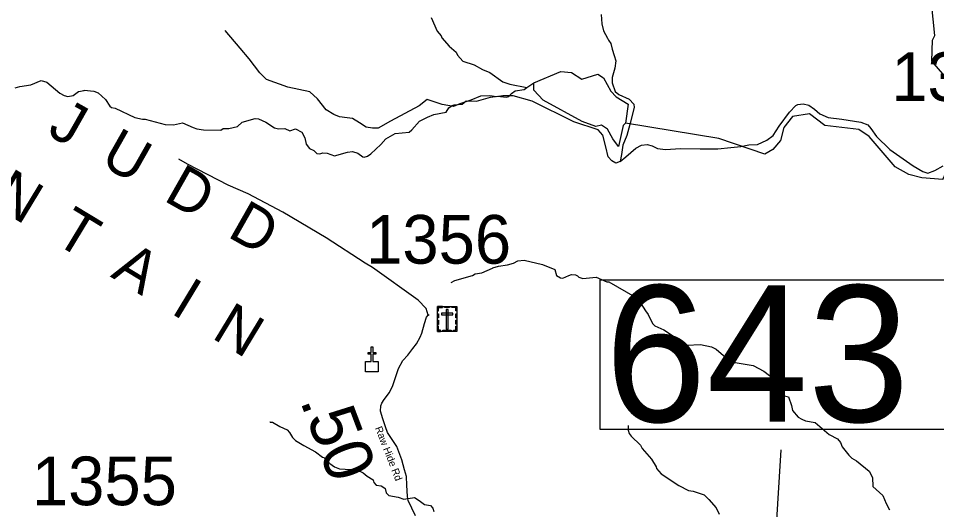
# Model space of a CAD drawing. Extents: x 1248224 to 1454986, y 825081 to 985870.
# Drawn here: x 1302167 to 1311587, y 923364 to 928409 of the extents above; entities that cross this region are included whole.
import ezdxf

# ---------------------------------------------------------------- set-up
doc = ezdxf.new("R2010")
doc.units = 0
for name, color, linetype in [('Exist Cultural Cemetery CELL', 7, 'Continuous'), ('Exist Cultural Church CELL', 7, 'Continuous'), ('Exist Geographical Mountain Summit Label', 7, 'Continuous'), ('Exist Hydrographic Creek Single Shore', 7, 'Continuous'), ('Exist Hydrographic Misc Water Feature', 7, 'Continuous'), ('Exist Road Non-System Type 51', 7, 'Continuous'), ('Exist Road Secondary Mileage Hundredths English Label', 7, 'Continuous'), ('Exist Road Secondary Structure Standard Bridge Number Label', 7, 'Continuous'), ('Exist Road Secondary Type 41 Attributed', 7, 'Continuous'), ('Exist Road Secondary Type 51 Label', 7, 'Continuous'), ('Exist Road Secondary Type 51 Number Label', 7, 'Continuous')]:
    doc.layers.add(name, color=color, linetype=linetype)

msp = doc.modelspace()

# ---------------------------------------------------------------- linework, layer by layer
at = {"layer": 'Exist Cultural Cemetery CELL'}
for points in [[(1306465.7, 925449.2), (1306664.8, 925449.2), (1306664.8, 925194.6), (1306465.7, 925194.6)], [(1306465.7, 925405.9), (1306477.1, 925405.9), (1306477.1, 925438.1), (1306517.6, 925438.1), (1306517.6, 925449.2), (1306465.7, 925449.2)], [(1306465.7, 925331.7), (1306465.7, 925375), (1306477.1, 925375), (1306477.1, 925331.7)], [(1306506.5, 925381.1), (1306506.5, 925362.5), (1306624.3, 925362.5), (1306624.3, 925381.1)], [(1306539.8, 925449.2), (1306591.6, 925449.2), (1306591.6, 925437.8), (1306539.8, 925437.8)], [(1306574.7, 925419.9), (1306556.1, 925419.9), (1306556.1, 925217.1), (1306574.7, 925217.1)], [(1306664.9, 925405.8), (1306653.5, 925405.8), (1306653.5, 925438), (1306613, 925438), (1306613, 925449.1), (1306664.9, 925449.1)], [(1306653.5, 925332.7), (1306653.5, 925376.1), (1306664.9, 925376.1), (1306664.9, 925332.7)], [(1306465.7, 925264.5), (1306465.7, 925307.8), (1306477.1, 925307.8), (1306477.1, 925264.5)], [(1306653.4, 925266.8), (1306653.4, 925310.1), (1306664.8, 925310.1), (1306664.8, 925266.8)], [(1306498.8, 925194.6), (1306498.8, 925206.1), (1306476.8, 925206.1), (1306476.8, 925246.5), (1306465.7, 925246.5), (1306465.7, 925194.6)], [(1306523.2, 925206), (1306608, 925206), (1306608, 925194.6), (1306523.2, 925194.6)], [(1306631.7, 925194.6), (1306631.7, 925206), (1306653.7, 925206), (1306653.7, 925246.5), (1306664.8, 925246.5), (1306664.8, 925194.6)]]:
    msp.add_lwpolyline(points, close=True, dxfattribs=at)
at = {"layer": 'Exist Cultural Church CELL'}
msp.add_lwpolyline([(1305729.1, 924884.3), (1305786.1, 924884.4), (1305786.1, 924960.5), (1305754.1, 924960.5), (1305754.1, 924976.5), (1305786.1, 924976.5), (1305786.1, 925036.7), (1305802.1, 925036.7), (1305802.1, 924976.5), (1305834.1, 924976.5), (1305834.1, 924960.5), (1305802.1, 924960.5), (1305802.1, 924884.4), (1305859.7, 924884.3), (1305859.7, 924777.8), (1305729.1, 924777.8)], close=True, dxfattribs=at)
at = {"layer": 'Exist Hydrographic Creek Single Shore'}
msp.add_lwpolyline([(1311652.5, 926755.1), (1311801.4, 927087), (1311939.4, 927258.2), (1311943.4, 927425.7), (1311879.5, 927574.6), (1311538.4, 927968.8), (1311543.4, 928185.4), (1311569.4, 928234.2), (1311536.4, 928569.7), (1311521.4, 928635.7), (1311391.4, 928795.8), (1310883.9, 929168.5), (1310804.4, 929368.9), (1310552.4, 929659.6), (1310254.3, 930115.3), (1310215.4, 930234.4), (1310210.3, 930365.8), (1310163.4, 930517.7), (1310042.3, 930677.7), (1310027.3, 930737)], dxfattribs=at)
at = {"layer": 'Exist Hydrographic Misc Water Feature'}
for points in [[(1306401.1, 928416.3), (1306464, 928278.8), (1306503, 928230.4), (1306510.5, 928209.7), (1306586.4, 928123.7), (1306657.2, 928062.4), (1306672.4, 928030), (1306727, 927968.2), (1306842.2, 927932.3), (1306927, 927882.2), (1307002.5, 927851.9), (1307136.3, 927757.3), (1307207.8, 927732.9), (1307383.2, 927697.4)], [(1308396.3, 927332.6), (1308371.3, 927306.8), (1308324.4, 927091.1), (1308264.6, 927171.9), (1308209.2, 927270.7), (1308150, 927310.2), (1308090.7, 927298.4), (1307952.4, 927349.8), (1307551.3, 927569.4), (1307454.3, 927670), (1307455.2, 927745.3), (1307733.3, 927864.6), (1307842.3, 927852.6), (1307948.3, 927784.8), (1308110.5, 927836.1), (1308169.7, 927796.5), (1308246.3, 927660.5), (1308300.1, 927602.8), (1308422.6, 927527.7), (1308396.3, 927332.6)], [(1302133.3, 927695.1), (1302181.7, 927710.5), (1302294.1, 927725.5), (1302399.3, 927769.4), (1302458.9, 927751.8), (1302592.4, 927640.7), (1302635.8, 927615.3), (1302675.7, 927606.3), (1302728, 927615.1), (1302784.9, 927658.3), (1302841.3, 927668.6), (1302843.3, 927672.6), (1302941.1, 927660.8), (1302984.8, 927643.6), (1303059.2, 927574), (1303105.7, 927508.2), (1303123.3, 927492.3), (1303159.2, 927487.4), (1303361.2, 927392.2), (1303440.8, 927374.3), (1303468.8, 927373.6), (1303671.7, 927319.5), (1303759.7, 927316.9), (1303852.2, 927337.2), (1303959.1, 927286.7), (1303998.9, 927273.6), (1304066.7, 927264), (1304242.8, 927262.1), (1304267.1, 927277.3), (1304327.2, 927277.7), (1304415.8, 927299.7), (1304462.8, 927343.1), (1304597.8, 927381.4), (1304629.7, 927376.7), (1304705, 927343.2), (1304795.7, 927283.1), (1304835.4, 927274.1), (1304899.6, 927276.9), (1304951, 927255.3), (1305011.5, 927273.8), (1305074.8, 927238.9), (1305107.5, 927181.6), (1305118, 927117.4), (1305153, 927072.3), (1305196.6, 927051.8), (1305229.8, 927020.7), (1305259.9, 927017.7), (1305292, 927029.4), (1305336, 927024.3), (1305411.5, 926996.5), (1305544.4, 927033.4), (1305596.5, 927040.5), (1305648.3, 927024.6), (1305699.5, 926987.5), (1305715.4, 926983.1), (1305747.6, 926994.8), (1305784.2, 927017.9), (1305886.4, 927113.4), (1305935.9, 927172.4), (1306031.2, 927224.7), (1306175.6, 927240.7), (1306204.2, 927264.7), (1306282.3, 927352.6), (1306363.3, 927394.5), (1306428, 927421), (1306554.7, 927444), (1306583.7, 927489.3), (1306616.3, 927512.5), (1306636.6, 927520.3), (1306720.7, 927526.8), (1306761.4, 927561.3), (1306865.4, 927556.7), (1307010.7, 927599.8), (1307086.9, 927609.8), (1307170.7, 927599.8), (1307198.8, 927607.5), (1307225.6, 927636.5), (1307262.3, 927663.7), (1307354.7, 927678.2), (1307383.2, 927697.4)], [(1307383.2, 927697.4), (1307455.2, 927745.3)], [(1311652.5, 926755.1), (1311435.4, 926769.4), (1311303.4, 926804.9), (1311163.4, 926883.2), (1310895.4, 927197.1), (1310788.4, 927268.2), (1310439.4, 927308.1), (1310283.3, 927429.4), (1310107.4, 927400), (1310021.4, 927286.8), (1309985.4, 927152.9), (1309908.4, 927062.6), (1309823.4, 927015.1), (1309352.4, 927175.5), (1308396.3, 927332.6)], [(1306608.1, 925695.6), (1306644.5, 925715.4), (1306825.9, 925769.2), (1306854.2, 925784.2), (1306920.6, 925796.8), (1307031.7, 925842.2), (1307033.9, 925846.2), (1307092.3, 925864.8), (1307184.7, 925876.9), (1307247.1, 925895.3), (1307291.7, 925918.2), (1307356, 925926.8), (1307543, 925882), (1307671.9, 925829.4), (1307686.4, 925769.1), (1307729.9, 925743.7), (1307753.9, 925739.1), (1307814.6, 925769.8), (1307842.8, 925777.5), (1307882.7, 925774.2), (1307902.6, 925765.6), (1307918.3, 925749.7), (1307957.9, 925736.6), (1308094.4, 925749.5), (1308205.4, 925704.6), (1308225.4, 925704.2), (1308492, 925547.9), (1308527.4, 925519.2), (1308600.8, 925405.3), (1308627.9, 925368.6), (1308671.7, 925275.9), (1308695.2, 925250.7), (1308790.2, 925208.6), (1308920.3, 925123.9), (1308975.8, 925098.2), (1309024.8, 925053), (1309165.1, 925059.9), (1309276.6, 925037.2), (1309324, 925012.5), (1309402.5, 924946), (1309462.1, 924922.7), (1309521, 924873.8), (1309704.5, 924845.6), (1309813.1, 924784.3), (1309872.2, 924742.9), (1309934.6, 924673.5), (1309950, 924645.3), (1309997.1, 924604.2), (1309994.9, 924600.1), (1310013.5, 924535.7), (1310069.1, 924522.3), (1310099.1, 924433.9), (1310110, 924381.1), (1310168.4, 924311.8), (1310203.9, 924291.4), (1310241.6, 924275.9), (1310341.2, 924258.3), (1310486.4, 924134.7), (1310569.5, 924090.4), (1310600.6, 924053.6), (1310617.7, 924009), (1310687.7, 923923.9), (1310719, 923891.2), (1310766.3, 923865.7), (1310894, 923758.9), (1310928.6, 923694.2), (1310934.4, 923601.3), (1311034.2, 923507.4), (1311068.4, 923426.3), (1311102.9, 923361.6)], [(1304745.5, 924267.9), (1304749.4, 924262.1), (1304773.4, 924263.2), (1304848.4, 924217.5), (1304925.7, 924182.2), (1304949.1, 924157.1), (1304979.9, 924104.8), (1305011.1, 924072.2), (1305094, 924022.1), (1305216.6, 923957.3), (1305285.4, 923903.3), (1305301.4, 923898.9), (1305363.9, 923837.7), (1305411.2, 923804), (1305462.8, 923783.3), (1305638.6, 923773.1), (1305704, 923743.1), (1305745.1, 923706.2), (1305806.3, 923668.9), (1305813.6, 923640.8), (1305837.2, 923616.6), (1305889.1, 923608.9), (1305916.6, 923592.8), (1305928.3, 923580.3), (1305939.4, 923535.7), (1305966.7, 923507.3), (1306062.4, 923493), (1306121.9, 923471.3), (1306230.4, 923487.2), (1306277.7, 923458.4), (1306332.8, 923417.1), (1306394.6, 923407.5), (1306418, 923378.4), (1306429.3, 923346.1)], [(1308423.1, 924226.2), (1308422.1, 924178.6), (1308433.3, 924146.4), (1308452.6, 924118.1), (1308548.6, 924027.5), (1308567.8, 923991), (1308661.3, 923880.8), (1308709.4, 923803.6), (1308713.1, 923787.9), (1308759.8, 923730.3), (1308941.2, 923611.8), (1309042.1, 923561.3), (1309089.9, 923553), (1309201.2, 923516.3), (1309252.1, 923466.8), (1309326.1, 923380.8), (1309356.6, 923316.2)]]:
    msp.add_lwpolyline(points, dxfattribs=at)
at = {"layer": 'Exist Road Non-System Type 51'}
for points in [[(1308147.6, 928446.8), (1308153.1, 928353.3), (1308169.6, 928279), (1308209.9, 928203.9), (1308219.7, 928184.2), (1308244.4, 928149.6), (1308260.3, 928091.9), (1308279.6, 928025.9), (1308296.1, 927970.9), (1308287.8, 927896.6), (1308257.6, 927803), (1308260.3, 927745.2), (1308290.6, 927657.2), (1308326.3, 927626.9), (1308433, 927578.7), (1308479.7, 927529.2), (1308485.2, 927493.5), (1308441.2, 927317.4), (1308408.2, 927207.3), (1308369.7, 927105.5), (1308353.2, 927012), (1308341.2, 926937.8)], [(1308341.2, 926937.8), (1308296.2, 926921.8), (1308256.8, 926946.5), (1308217.3, 926986.1), (1308192.6, 927089.8), (1308163, 927208.4), (1308113.6, 927262.7), (1307866.8, 927346.7), (1307437.3, 927559.2), (1307244.8, 927613.5), (1307136.2, 927613.5), (1307072.1, 927603.6), (1307003, 927613.5), (1306909.2, 927608.6), (1306810.4, 927569), (1306696.9, 927529.5), (1306632.7, 927504.8), (1306514.3, 927524.6), (1306410.6, 927559.2), (1306361.3, 927574), (1306277.3, 927509.8), (1305986.1, 927351.7), (1305857.8, 927282.5), (1305798.5, 927282.5), (1305734.4, 927292.4), (1305665.2, 927336.8), (1305596.1, 927381.3), (1305541.8, 927386.2), (1305462.9, 927396.1), (1305403.6, 927420.8), (1305324.6, 927470.2), (1305235.8, 927583.9), (1305156.8, 927653), (1304929.8, 927702.4), (1304712.6, 927781.5), (1304643.5, 927850.7), (1304534.9, 927993.9), (1304441.1, 928102.6), (1304288, 928285.4)], [(1308341.2, 926937.8), (1308398.9, 926987.3), (1308500.6, 927075.3), (1308558.4, 927105.6), (1308617.7, 927114.1), (1308669.9, 927100.4), (1308722.2, 927072.9), (1308807.4, 927061.8), (1308961.3, 927072.9), (1309162, 927070.1), (1309343.5, 927070.1), (1309475.5, 927083.9), (1309577.2, 927092.1), (1309659.7, 927111.4), (1309750.4, 927114.1), (1309846.6, 927158.1), (1309908.8, 927204.9), (1309972.1, 927301.2), (1310076.5, 927444.3), (1310142.5, 927513), (1310164.5, 927524.1), (1310219.5, 927529.6), (1310277.2, 927518.6), (1310335, 927474.5), (1310390, 927427.8), (1310475.2, 927389.2), (1310615.4, 927372.7), (1310810.6, 927342.5), (1310881, 927315.2), (1310911.2, 927276.7), (1310969, 927194.1), (1311106.4, 927062.1), (1311345.6, 926894.3), (1311446.6, 926837), (1311496.1, 926820.4), (1311570.3, 926848), (1311652.8, 926894.7)], [(1306372.8, 925361.1), (1306351.4, 925429.8), (1306267.5, 925513.7), (1305798.5, 925849.7), (1305724.5, 925894.2), (1305324.6, 926156), (1304880.4, 926417.9), (1304525, 926605.6), (1304317.7, 926694.6), (1303903, 926911.9), (1303814.2, 926961.3)]]:
    msp.add_lwpolyline(points, dxfattribs=at)
at = {"layer": 'Exist Road Secondary Structure Standard Bridge Number Label'}
msp.add_line((1309756.7, 920134.8), (1309992.7, 923977.4), dxfattribs=at)
msp.add_lwpolyline([(1308134.7, 925723.1), (1311850.6, 925723.1), (1311850.6, 924186.7), (1308134.7, 924186.7)], close=True, dxfattribs=at)
at = {"layer": 'Exist Road Secondary Type 41 Attributed'}
msp.add_lwpolyline([(1306239.7, 923298.7), (1306166.7, 923456.1), (1306159, 923498.8), (1306152.5, 923614), (1306147.7, 923703.3), (1306129.8, 923773), (1306102.3, 923875.2), (1306048.8, 924011.5), (1305955.1, 924154.8), (1305932.4, 924214.8), (1305906.5, 924296), (1305883.8, 924375.4), (1305885.4, 924429), (1305895.2, 924458.2), (1305921.1, 924495.5), (1305973, 924566.9), (1306008.2, 924640.2), (1306068.2, 924813.8), (1306110.4, 924894.9), (1306162.2, 924951.7), (1306212.5, 925018.2), (1306249.8, 925066.9), (1306290.3, 925133.4), (1306306.5, 925175.6), (1306332.4, 925274.5), (1306355, 925340), (1306372.8, 925361.1), (1306381.2, 925367)], dxfattribs=at)

# ---------------------------------------------------------------- texts
at = {"layer": 'Exist Geographical Mountain Summit Label'}
for s, rotation, p in [('M  O  U  N  T  A  I  N', 328.82018, (1299859.3, 927722.1)), ('J  U  D  D', 330.47421, (1302449.7, 927220.8))]:
    msp.add_text(s, height=440, rotation=rotation, dxfattribs=at).set_placement(p)
at = {"layer": 'Exist Road Secondary Mileage Hundredths English Label'}
msp.add_text('.50', height=500, rotation=290.71016, dxfattribs=at).set_placement((1305053.2, 924482.6))
at = {"layer": 'Exist Road Secondary Structure Standard Bridge Number Label'}
msp.add_text('643', height=1400, dxfattribs=at).set_placement((1308184.9, 924265.8))
at = {"layer": 'Exist Road Secondary Type 51 Label'}
msp.add_text('Raw Hide Rd', height=75, rotation=291.31245, dxfattribs=at).set_placement((1305824, 924201.8))
at = {"layer": 'Exist Road Secondary Type 51 Number Label'}
for s, p in [('1357', (1311121.8, 927559.9)), ('1356', (1305734.4, 925889.6)), ('1355', (1302305.8, 923409.1))]:
    msp.add_text(s, height=500, dxfattribs=at).set_placement(p)

doc.saveas('drawing.dxf')
